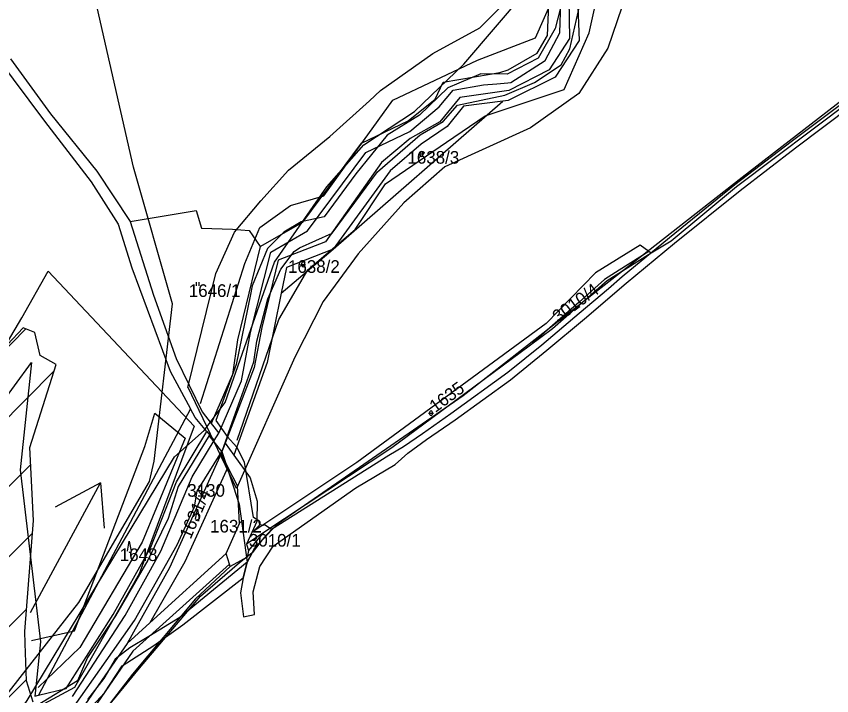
# Model space of a CAD drawing. Extents: x -564810 to -550519, y -1045831 to -1034011.
# Drawn here: x -552963 to -552634.5, y -1039367.6 to -1039093.8 of the extents above; entities that cross this region are included whole.
import ezdxf

# ---------------------------------------------------------------- set-up
doc = ezdxf.new("R2010")
doc.units = 0
for name, color, linetype in [('Biokoridory', 7, 'Continuous'), ('Interakční prvky', 7, 'Continuous'), ('KN stav', 7, 'Continuous'), ('Lesní porost', 7, 'Continuous'), ('Obvod KPU', 7, 'Continuous'), ('Parcelní čísla', 7, 'Continuous'), ('Polní cesty stavající', 7, 'Continuous'), ('STG', 7, 'Continuous'), ('Vedení VN', 7, 'Continuous'), ('vodní toky', 7, 'Continuous'), ('Vrstva 33', 7, 'Continuous'), ('Vrstva 35', 7, 'Continuous'), ('Vrstva 4', 7, 'Continuous'), ('Vrstva 5', 7, 'Continuous'), ('zamokř ploch', 7, 'Continuous')]:
    doc.layers.add(name, color=color, linetype=linetype)

msp = doc.modelspace()

# ---------------------------------------------------------------- linework, layer by layer
at = {"layer": 'Biokoridory'}
for points in [[(-552893.82, -1039243.41), (-552882.62, -1039197.36), (-552875.06, -1039180.81), (-552864.43, -1039168.12), (-552853.31, -1039155.74), (-552836.6, -1039142.15), (-552820.61, -1039127.79), (-552816.3, -1039123.69), (-552795.16, -1039108.83), (-552776.25, -1039098.43), (-552757.33, -1039079.51), (-552734.17, -1039027.64), (-552715.77, -1038974.4), (-552697.67, -1038902.88), (-552693.54, -1038882.9), (-552685.68, -1038858.26)], [(-552649.29, -1038875), (-552661.72, -1038921.93), (-552669.89, -1038956.9), (-552681.54, -1038998.77), (-552687.16, -1039018.04), (-552698.76, -1039045.52), (-552708.72, -1039068.42), (-552718.95, -1039090.09), (-552724.64, -1039106.59), (-552736.33, -1039124.92), (-552755.82, -1039138.71), (-552790.29, -1039154.41), (-552806.89, -1039168.99), (-552825.22, -1039189.51), (-552839.4, -1039208.72), (-552850.78, -1039231.19), (-552874.26, -1039284.06), (-552893.66, -1039243.41)]]:
    msp.add_lwpolyline(points, dxfattribs=at)
at = {"layer": 'Interakční prvky'}
for points in [[(-552888.79, -1039249.84), (-552870.94, -1039193.46), (-552864.8, -1039178.94), (-552852.52, -1039170.01), (-552839.13, -1039166.1), (-552811.23, -1039127.58), (-552777.19, -1039111.39), (-552753.76, -1039102.46), (-552722.66, -1039031.95), (-552707.03, -1039000.69), (-552684.15, -1038896.85), (-552660.81, -1038826.84), (-552647.98, -1038807.85), (-552629.57, -1038796.69), (-552587.16, -1038741.98), (-552546.42, -1038719.65), (-552514.06, -1038692.29), (-552497.58, -1038671.43), (-552468.56, -1038650.78), (-552447.92, -1038631.8), (-552403.28, -1038613.37), (-552369.24, -1038575.41), (-552351.38, -1038527.4)], [(-552873.92, -1039264.58), (-552857.18, -1039216.01), (-552845.46, -1039195.91), (-552826.49, -1039179.72), (-552814.22, -1039161.3), (-552789.66, -1039144.55), (-552774.04, -1039133.95), (-552742.23, -1039123.34), (-552732.19, -1039100.45), (-552727.73, -1039080.35), (-552709.31, -1039041.83), (-552692.57, -1039016.15), (-552670.3, -1038913.28), (-552658.03, -1038865.27), (-552641.85, -1038836.24)], [(-552956.87, -1039345.3), (-552939.57, -1039341.4), (-552911.11, -1039267.15), (-552907.21, -1039253.75), (-552894.93, -1039263.8), (-552912.23, -1039305.67), (-552937.34, -1039348.09), (-552954.08, -1039364.28)]]:
    msp.add_lwpolyline(points, dxfattribs=at)
at = {"layer": 'KN stav'}
for p, q in [((-552744.01, -1039100.4), (-552743.64, -1039088.07)), ((-552740.41, -1039086.89), (-552740.09, -1039102.66)), ((-552736.82, -1039086.19), (-552736.17, -1039103.57)), ((-552748.9, -1039101.53), (-552748.42, -1039088.88)), ((-552749.87, -1039111.63), (-552744.01, -1039100.4)), ((-552753.09, -1039108.68), (-552748.9, -1039101.53)), ((-552740.09, -1039102.66), (-552748.25, -1039115.32)), ((-552736.17, -1039103.57), (-552745.84, -1039118.33)), ((-552592.93, -1039102.29), (-552672.88, -1039162.55)), ((-552971.26, -1039109.82), (-552951.66, -1039135.98)), ((-552965.25, -1039110.87), (-552949.2, -1039133.06)), ((-552764.74, -1039115.38), (-552753.09, -1039108.68)), ((-552763.76, -1039120.52), (-552749.87, -1039111.63)), ((-552791.03, -1039120.29), (-552772.1, -1039117.1)), ((-552772.1, -1039117.1), (-552768.18, -1039116.44)), ((-552768.18, -1039116.44), (-552764.74, -1039115.38)), ((-552748.25, -1039115.32), (-552764.52, -1039123.7)), ((-552794.26, -1039127.22), (-552791.03, -1039120.29)), ((-552774.72, -1039121.44), (-552769.4, -1039120.99)), ((-552769.4, -1039120.99), (-552764.97, -1039120.62)), ((-552764.97, -1039120.62), (-552763.76, -1039120.52)), ((-552745.84, -1039118.33), (-552764.79, -1039127.67)), ((-552792.54, -1039130.29), (-552786.95, -1039123.51)), ((-552786.95, -1039123.51), (-552774.72, -1039121.44)), ((-552764.52, -1039123.7), (-552784.26, -1039126.52)), ((-552805.03, -1039135.86), (-552794.26, -1039127.22)), ((-552784.26, -1039126.52), (-552792.38, -1039136.36)), ((-552835.31, -1039187.63), (-552766.96, -1039127.95)), ((-552804.44, -1039140.22), (-552792.54, -1039130.29)), ((-552782.84, -1039130.04), (-552789.42, -1039138.19)), ((-552766.96, -1039127.95), (-552782.84, -1039130.04)), ((-552764.79, -1039127.67), (-552766.96, -1039127.95)), ((-552949.2, -1039133.06), (-552930.46, -1039156.25)), ((-552951.66, -1039135.98), (-552932.83, -1039160.54)), ((-552823.9, -1039144.89), (-552805.03, -1039135.86)), ((-552792.38, -1039136.36), (-552804.28, -1039143.01)), ((-552822.17, -1039148.68), (-552804.44, -1039140.22)), ((-552789.42, -1039138.19), (-552799.88, -1039145.32)), ((-552804.28, -1039143.01), (-552815.83, -1039152.69)), ((-552847.46, -1039176.68), (-552823.9, -1039144.89)), ((-552799.88, -1039145.32), (-552812.33, -1039156)), ((-552845.6, -1039180.22), (-552822.17, -1039148.68)), ((-552815.83, -1039152.69), (-552838.36, -1039184.61)), ((-552930.46, -1039156.25), (-552917.15, -1039176.49)), ((-552812.33, -1039156), (-552835.31, -1039187.63)), ((-552932.83, -1039160.54), (-552921.92, -1039177.56)), ((-552672.88, -1039162.55), (-552699.19, -1039184.35)), ((-552917.15, -1039176.49), (-552890.53, -1039172.09)), ((-552890.53, -1039172.09), (-552888.38, -1039179.16)), ((-552917.15, -1039176.49), (-552907.74, -1039206.09)), ((-552864.69, -1039186.57), (-552847.46, -1039176.68)), ((-552921.92, -1039177.56), (-552916.38, -1039195.19)), ((-552888.38, -1039179.16), (-552875.85, -1039179.61)), ((-552875.85, -1039179.61), (-552869.2, -1039180.05)), ((-552869.2, -1039180.05), (-552864.69, -1039186.57)), ((-552860.38, -1039188.86), (-552845.6, -1039180.22)), ((-552864.69, -1039186.57), (-552873.81, -1039224.1)), ((-552838.36, -1039184.61), (-552857.41, -1039192.02)), ((-552711.63, -1039186), (-552729.6, -1039197.18)), ((-552708.14, -1039188.6), (-552711.63, -1039186)), ((-552699.19, -1039184.35), (-552707.16, -1039189.28)), ((-552868.56, -1039221.15), (-552860.38, -1039188.86)), ((-552856.19, -1039205.38), (-552835.31, -1039187.63)), ((-552835.31, -1039187.63), (-552854.07, -1039195.01)), ((-552708.14, -1039188.6), (-552720.08, -1039196.09)), ((-552707.16, -1039189.28), (-552717.69, -1039195.8)), ((-552707.16, -1039189.28), (-552708.14, -1039188.6)), ((-552857.41, -1039192.02), (-552864.06, -1039219.24)), ((-552916.38, -1039195.19), (-552900.96, -1039236.82)), ((-552854.07, -1039195.01), (-552856.19, -1039205.38)), ((-552720.08, -1039196.09), (-552726.02, -1039199.89)), ((-552717.69, -1039195.8), (-552724.94, -1039200.36)), ((-552729.6, -1039197.18), (-552749.52, -1039217.6)), ((-552724.94, -1039200.36), (-552746.88, -1039219.67)), ((-552726.02, -1039199.89), (-552736.22, -1039208.91)), ((-552907.74, -1039206.09), (-552898.53, -1039231.74)), ((-552856.19, -1039205.38), (-552861.84, -1039233.35)), ((-552736.22, -1039208.91), (-552750.16, -1039221.14)), ((-552864.06, -1039219.24), (-552867.1, -1039235.34)), ((-552749.52, -1039217.6), (-552825.81, -1039273.52)), ((-552872.26, -1039240.7), (-552868.56, -1039221.15)), ((-552746.88, -1039219.67), (-552756.39, -1039226.72)), ((-552750.16, -1039221.14), (-552756.39, -1039226.72)), ((-552873.81, -1039224.1), (-552875.88, -1039238.06)), ((-552756.39, -1039226.72), (-552788.91, -1039250.86)), ((-552898.53, -1039231.74), (-552888.09, -1039253.12)), ((-552977.88, -1039262.01), (-552956.82, -1039233.32)), ((-552956.82, -1039233.32), (-552961.36, -1039276.5)), ((-552867.1, -1039235.34), (-552878.82, -1039265.73)), ((-552861.84, -1039233.35), (-552875.28, -1039270.63)), ((-552900.96, -1039236.82), (-552892.74, -1039252)), ((-552875.88, -1039238.06), (-552884.44, -1039257.81)), ((-552881.41, -1039261.71), (-552872.26, -1039240.7)), ((-552892.74, -1039252), (-552953.95, -1039367.37)), ((-552890.88, -1039255.43), (-552892.74, -1039252)), ((-552788.91, -1039250.86), (-552811.71, -1039267.68)), ((-552886.23, -1039261.05), (-552890.88, -1039255.43)), ((-552888.09, -1039253.12), (-552884.44, -1039257.81)), ((-552884.44, -1039257.81), (-552881.41, -1039261.71)), ((-552898.37, -1039281.31), (-552886.23, -1039261.05)), ((-552886.23, -1039261.05), (-552883.22, -1039264.68)), ((-552883.22, -1039264.68), (-552881.41, -1039261.71)), ((-552892.15, -1039279.34), (-552883.22, -1039264.68)), ((-552878.82, -1039265.73), (-552880.47, -1039270.02)), ((-552878.82, -1039265.73), (-552875.28, -1039270.63)), ((-552811.71, -1039267.68), (-552863.58, -1039302.09)), ((-552880.47, -1039270.02), (-552901.21, -1039316.05)), ((-552877.72, -1039275.41), (-552880.47, -1039270.02)), ((-552875.28, -1039270.63), (-552868.71, -1039279.74)), ((-552877.72, -1039275.41), (-552895.11, -1039313.63)), ((-552873.89, -1039282.93), (-552877.72, -1039275.41)), ((-552825.81, -1039273.52), (-552868.08, -1039301.79)), ((-552961.36, -1039276.5), (-552953.19, -1039345.87)), ((-552908.73, -1039307.71), (-552898.37, -1039281.31)), ((-552904.7, -1039309.26), (-552892.15, -1039279.34)), ((-552868.71, -1039279.74), (-552865.88, -1039289.2)), ((-552873.09, -1039298.12), (-552873.89, -1039282.93)), ((-552865.88, -1039289.2), (-552866.03, -1039297.37)), ((-552878.47, -1039310.23), (-552873.09, -1039298.12)), ((-552866.03, -1039297.37), (-552868.08, -1039301.79)), ((-552868.08, -1039301.79), (-552870.28, -1039306.53)), ((-552863.58, -1039302.09), (-552870.28, -1039306.53)), ((-552863.58, -1039302.09), (-552869.44, -1039309.1)), ((-552923.97, -1039334.89), (-552908.73, -1039307.71)), ((-552870.28, -1039306.53), (-552869.44, -1039309.1)), ((-552919.09, -1039335.26), (-552904.7, -1039309.26)), ((-552909.16, -1039338.23), (-552878.47, -1039310.23)), ((-552869.44, -1039309.1), (-552869.91, -1039311.76)), ((-552877.1, -1039314.59), (-552916.01, -1039349.58)), ((-552895.11, -1039313.63), (-552909.16, -1039338.23)), ((-552876.81, -1039315.54), (-552877.1, -1039314.59)), ((-552869.91, -1039311.76), (-552876.81, -1039315.54)), ((-552901.21, -1039316.05), (-552918.29, -1039346.56)), ((-552876.81, -1039315.54), (-552890.81, -1039328.52)), ((-552890.81, -1039328.52), (-552916.08, -1039358.93)), ((-552942.89, -1039364.62), (-552923.97, -1039334.89)), ((-552940.33, -1039367.82), (-552919.09, -1039335.26)), ((-552918.29, -1039346.56), (-552909.16, -1039338.23)), ((-552953.19, -1039345.87), (-552955.3, -1039366.5)), ((-552918.29, -1039346.56), (-552935.06, -1039370.86)), ((-552916.01, -1039349.58), (-552938.72, -1039382.61)), ((-552916.08, -1039358.93), (-552945.4, -1039396.52)), ((-552955.3, -1039366.5), (-552955.43, -1039367.74)), ((-552955.43, -1039367.74), (-552953.95, -1039367.37)), ((-552953.95, -1039367.37), (-552942.89, -1039364.62))]:
    msp.add_line(p, q, dxfattribs=at)
at = {"layer": 'Lesní porost'}
for p, q in [((-552960.22, -1039219.29), (-552966.44, -1039226.02)), ((-552955.49, -1039221.2), (-552960.22, -1039219.29)), ((-552953.34, -1039230.42), (-552955.49, -1039221.2)), ((-552946.87, -1039234.03), (-552953.34, -1039230.42)), ((-552957.44, -1039267.51), (-552946.87, -1039234.03)), ((-552956.07, -1039296.9), (-552957.44, -1039267.51)), ((-552959.58, -1039341.72), (-552956.07, -1039296.9)), ((-552959.43, -1039346.52), (-552959.58, -1039341.72)), ((-552958.87, -1039361.53), (-552959.43, -1039346.52)), ((-552956.17, -1039370.15), (-552958.87, -1039361.53))]:
    msp.add_line(p, q, dxfattribs=at)
at = {"layer": 'Obvod KPU'}
for p, q in [((-552670.5, -1039158.57), (-552593.19, -1039098.67)), ((-552782.99, -1039246.59), (-552670.5, -1039158.57)), ((-552857.71, -1039298.27), (-552782.99, -1039246.59)), ((-552863.81, -1039304.7), (-552857.71, -1039298.27)), ((-552867.35, -1039309.42), (-552863.81, -1039304.7)), ((-552873.01, -1039313.94), (-552867.35, -1039309.42)), ((-552888.8, -1039327.5), (-552873.01, -1039313.94)), ((-552913.38, -1039356.42), (-552888.8, -1039327.5)), ((-552944.4, -1039394.29), (-552913.38, -1039356.42))]:
    msp.add_line(p, q, dxfattribs=at)
at = {"layer": 'Polní cesty stavající'}
for p, q in [((-552627.1, -1039126.6), (-552650.74, -1039144.33)), ((-552649.06, -1039146.73), (-552625.52, -1039129.02)), ((-552650.74, -1039144.33), (-552673.46, -1039161.69)), ((-552671.39, -1039163.91), (-552649.06, -1039146.73)), ((-552673.46, -1039161.69), (-552699.86, -1039183.03)), ((-552697.8, -1039185.25), (-552671.39, -1039163.91)), ((-552699.86, -1039183.03), (-552718.84, -1039198.79)), ((-552717.3, -1039201.3), (-552697.8, -1039185.25)), ((-552718.84, -1039198.79), (-552724.33, -1039203.61)), ((-552734.05, -1039215.66), (-552717.3, -1039201.3)), ((-552724.33, -1039203.61), (-552736.15, -1039213.56)), ((-552736.15, -1039213.56), (-552751.28, -1039226.32)), ((-552749.29, -1039228.37), (-552734.05, -1039215.66)), ((-552751.28, -1039226.32), (-552764.98, -1039237.31)), ((-552763.89, -1039240.22), (-552749.29, -1039228.37)), ((-552764.98, -1039237.31), (-552787.96, -1039253.92)), ((-552786.13, -1039256.37), (-552763.89, -1039240.22)), ((-552787.96, -1039253.92), (-552799.27, -1039262.01)), ((-552797.64, -1039264.32), (-552786.13, -1039256.37)), ((-552799.27, -1039262.01), (-552806.92, -1039267.29)), ((-552878.02, -1039263.16), (-552880.15, -1039269.16)), ((-552874.05, -1039267.45), (-552878.02, -1039263.16)), ((-552805.18, -1039269.85), (-552797.64, -1039264.32)), ((-552871.03, -1039273.4), (-552874.05, -1039267.45)), ((-552806.92, -1039267.29), (-552812.84, -1039270.82)), ((-552880.15, -1039269.16), (-552873.22, -1039290.43)), ((-552812.84, -1039270.82), (-552860.14, -1039300.64)), ((-552810.39, -1039274.41), (-552805.18, -1039269.85)), ((-552867.37, -1039295.72), (-552871.03, -1039273.4)), ((-552826.2, -1039283.84), (-552810.39, -1039274.41)), ((-552859.45, -1039307.29), (-552826.2, -1039283.84)), ((-552873.22, -1039290.43), (-552869.99, -1039313.8)), ((-552865.3, -1039297.13), (-552867.37, -1039295.72)), ((-552860.14, -1039300.64), (-552866.82, -1039307.92)), ((-552866.82, -1039307.92), (-552860.14, -1039300.64)), ((-552860.14, -1039300.64), (-552863.09, -1039298.63)), ((-552866.82, -1039307.92), (-552869.99, -1039313.8)), ((-552869.99, -1039313.8), (-552866.82, -1039307.92)), ((-552864.89, -1039315.51), (-552859.45, -1039307.29)), ((-552869.99, -1039313.8), (-552897.01, -1039336.08)), ((-552871.61, -1039320.01), (-552869.99, -1039313.8)), ((-552869.99, -1039313.8), (-552871.61, -1039320.01)), ((-552867.55, -1039325.66), (-552864.89, -1039315.51)), ((-552895.8, -1039339.03), (-552871.61, -1039320.01)), ((-552871.61, -1039320.01), (-552872.68, -1039326.09)), ((-552872.68, -1039326.09), (-552871.48, -1039335.82)), ((-552866.97, -1039334.87), (-552867.55, -1039325.66)), ((-552897.01, -1039336.08), (-552909.62, -1039343.69)), ((-552871.48, -1039335.82), (-552866.97, -1039334.87)), ((-552871.48, -1039335.82), (-552866.97, -1039334.87)), ((-552907.56, -1039347.37), (-552895.8, -1039339.03)), ((-552909.62, -1039343.69), (-552917.21, -1039348.21)), ((-552920.35, -1039355.54), (-552907.56, -1039347.37)), ((-552917.21, -1039348.21), (-552923.1, -1039352.79)), ((-552923.1, -1039352.79), (-552927.66, -1039360.64)), ((-552927.38, -1039366.41), (-552920.35, -1039355.54)), ((-552927.66, -1039360.64), (-552934.21, -1039369.09)), ((-552943.33, -1039383.46), (-552927.38, -1039366.41))]:
    msp.add_line(p, q, dxfattribs=at)
msp.add_arc((-552863.81, -1039297.32), 1.5, 172.7247, 298.8049, dxfattribs=at)
at = {"layer": 'STG'}
msp.add_lwpolyline([(-553077.37, -1039475.17), (-553074.61, -1039459.55), (-553032.36, -1039426.47), (-553011.23, -1039412.69), (-552967.14, -1039367.67), (-552937.75, -1039330), (-552909.27, -1039281.3), (-552907.43, -1039273.03), (-552900.09, -1039209.63), (-552915.7, -1039154.51), (-552930.4, -1039090.19), (-552934.99, -1039017.61), (-552932.23, -1038958.8), (-552923.97, -1038914.7), (-552946.01, -1038887.14), (-552963.47, -1038886.22), (-552998.37, -1038894.49), (-553092.98, -1038892.65), (-553109.51, -1038893.57)], dxfattribs=at)
at = {"layer": 'Vedení VN'}
for p, q in [((-552970.59, -1039231.27), (-552959.07, -1039219.75)), ((-552997.72, -1039286.69), (-552947.7, -1039236.67)), ((-552991.68, -1039308.93), (-552957.12, -1039274.37)), ((-553120.25, -1039465.78), (-552956.47, -1039302)), ((-553089.3, -1039463.12), (-552958.87, -1039332.69)), ((-553057.19, -1039459.29), (-552958.89, -1039360.99))]:
    msp.add_line(p, q, dxfattribs=at)
at = {"layer": 'vodní toky'}
for p, q in [((-552741.64, -1039082.22), (-552745.81, -1039098.69)), ((-552739.9, -1039106.85), (-552735.24, -1039085.74)), ((-552745.81, -1039098.69), (-552752.76, -1039110.61)), ((-552743.49, -1039113.33), (-552739.9, -1039106.85)), ((-552752.76, -1039110.61), (-552765.26, -1039117.14)), ((-552754.23, -1039120.43), (-552743.49, -1039113.33)), ((-552775.75, -1039117.01), (-552789.07, -1039122.55)), ((-552765.26, -1039117.14), (-552775.75, -1039117.01)), ((-552766.19, -1039125.51), (-552754.23, -1039120.43)), ((-552789.07, -1039122.55), (-552800.57, -1039133.67)), ((-552785.18, -1039129.55), (-552766.19, -1039125.51)), ((-552790.96, -1039136.14), (-552785.18, -1039129.55)), ((-552800.57, -1039133.67), (-552813.49, -1039141.69)), ((-552800.27, -1039141.6), (-552790.96, -1039136.14)), ((-552813.49, -1039141.69), (-552826.24, -1039157.25)), ((-552817.49, -1039156.4), (-552800.27, -1039141.6)), ((-552835.76, -1039181.18), (-552817.49, -1039156.4)), ((-552826.24, -1039157.25), (-552838.96, -1039174.59)), ((-552848.16, -1039176.65), (-552855.23, -1039180.76)), ((-552838.96, -1039174.59), (-552848.16, -1039176.65)), ((-552855.23, -1039180.76), (-552861.73, -1039187.36)), ((-552848.89, -1039187.06), (-552835.76, -1039181.18)), ((-552861.73, -1039187.36), (-552867.98, -1039202.38)), ((-552856.33, -1039195.67), (-552851.03, -1039188.61)), ((-552851.03, -1039188.61), (-552848.89, -1039187.06)), ((-552861.66, -1039207.59), (-552856.33, -1039195.67)), ((-552867.98, -1039202.38), (-552868.66, -1039205.87)), ((-552868.66, -1039205.87), (-552874.42, -1039234.1)), ((-552866.05, -1039224.75), (-552861.66, -1039207.59)), ((-552867.24, -1039233.02), (-552866.05, -1039224.75)), ((-552874.42, -1039234.1), (-552882.51, -1039256.66)), ((-552878.02, -1039263.16), (-552867.24, -1039233.02)), ((-552882.51, -1039256.66), (-552878.02, -1039263.16)), ((-552885.22, -1039262.74), (-552897.8, -1039283.23)), ((-552880.15, -1039269.16), (-552885.22, -1039262.74)), ((-552890.1, -1039285.12), (-552880.15, -1039269.16)), ((-552897.8, -1039283.23), (-552901.72, -1039296.21)), ((-552891.16, -1039291.44), (-552890.1, -1039285.12)), ((-552898.13, -1039306.78), (-552891.16, -1039291.44)), ((-552901.72, -1039296.21), (-552909.91, -1039312.96)), ((-552915.28, -1039337.27), (-552898.13, -1039306.78)), ((-552909.91, -1039312.96), (-552922.97, -1039335.41)), ((-552922.97, -1039335.41), (-552934.32, -1039352.14)), ((-552924.2, -1039349.9), (-552915.28, -1039337.27)), ((-552942.61, -1039376.02), (-552924.2, -1039349.9)), ((-552934.32, -1039352.14), (-552938.24, -1039361.61)), ((-552938.24, -1039361.61), (-552954.56, -1039371.46))]:
    msp.add_line(p, q, dxfattribs=at)
at = {"layer": 'Vrstva 33'}
msp.add_lwpolyline([(-552994.6, -1039421.09), (-552958.58, -1039369.51), (-552899.26, -1039271.3), (-552887.25, -1039260.7), (-552878.77, -1039249.4), (-552859, -1039192.88), (-552837.81, -1039162.49), (-552822.98, -1039145.54), (-552802.5, -1039132.11), (-552782.73, -1039113.04), (-552758.01, -1039084.07), (-552740.88, -1039065.34), (-552724.29, -1039041.32), (-552700.98, -1039006.35), (-552700.63, -1038984.97), (-552704.16, -1038954.94), (-552698.51, -1038939.4), (-552683.68, -1038901.95), (-552669.2, -1038882.52), (-552672.73, -1038867.19)], dxfattribs=at)
at = {"layer": 'Vrstva 35'}
msp.add_line((-552928.99, -1039281.73), (-552927.58, -1039300.1), dxfattribs=at)
msp.add_lwpolyline([(-552957.24, -1039334.01), (-552928.99, -1039281.73), (-552947.35, -1039291.62)], dxfattribs=at)
at = {"layer": 'Vrstva 4'}
msp.add_line((-552877.11, -1039314.58), (-552878.47, -1039310.22), dxfattribs=at)
at = {"layer": 'Vrstva 5'}
msp.add_lwpolyline([(-552990.1, -1039265.05), (-552960.72, -1039215.27), (-552950.06, -1039196.54), (-552891.36, -1039258.93), (-552913.4, -1039318.5), (-552939.51, -1039364.2), (-552960.72, -1039375.62), (-552969.7, -1039387.86)], dxfattribs=at)
at = {"layer": 'zamokř ploch'}
for p, q in [((-552800.78, -1039149.26), (-552798.78, -1039149.26)), ((-552800.28, -1039149.76), (-552800.28, -1039148.76)), ((-552799.28, -1039148.76), (-552799.28, -1039149.76)), ((-552847.9, -1039194.23), (-552847.9, -1039193.23)), ((-552846.9, -1039193.23), (-552846.9, -1039194.23)), ((-552848.4, -1039193.73), (-552846.4, -1039193.73)), ((-552890.47, -1039200.9), (-552890.47, -1039202.4)), ((-552889.47, -1039200.9), (-552889.47, -1039202.4)), ((-552796.86, -1039253.7), (-552794.86, -1039253.7)), ((-552796.36, -1039254.2), (-552796.36, -1039253.2)), ((-552795.36, -1039253.2), (-552795.36, -1039254.2))]:
    msp.add_line(p, q, dxfattribs=at)
for points in [[(-552890.72, -1039296.43), (-552890.02, -1039292.43), (-552889.22, -1039296.43)], [(-552890.02, -1039296.73), (-552890.02, -1039296.93), (-552889.22, -1039296.93)], [(-552918.16, -1039309.26), (-552917.46, -1039305.26), (-552916.66, -1039309.26)], [(-552917.46, -1039309.56), (-552917.46, -1039309.76), (-552916.66, -1039309.76)]]:
    msp.add_lwpolyline(points, dxfattribs=at)
for centre, start, end in [((-552799.78, -1039148.76), 0, 180), ((-552799.78, -1039149.76), 180, 0), ((-552847.4, -1039193.23), 0, 180), ((-552847.4, -1039194.23), 180, 0), ((-552795.86, -1039253.2), 0, 180), ((-552795.86, -1039254.2), 180, 0)]:
    msp.add_arc(centre, 0.5, start, end, dxfattribs=at)

# ---------------------------------------------------------------- texts
at = {"layer": 'Parcelní čísla'}
for s, p in [('1638/3', (-552805.38, -1039153.17)), ('1638/2', (-552853.5, -1039197.16)), ('1646/1', (-552893.47, -1039206.87)), ('3130', (-552894.07, -1039287.37)), ('1631/2', (-552884.89, -1039301.8)), ('3010/1', (-552869.25, -1039307.48)), ('1648', (-552921.27, -1039313.28))]:
    msp.add_text(s, height=5.1, dxfattribs=at).set_placement(p)
for s, rotation, p in [('3010/4', 36.1911, (-552744.61, -1039217.44)), ('1635', 36.1911, (-552794.19, -1039253.69)), ('1631/4', 67.0905, (-552892.72, -1039304.76))]:
    msp.add_text(s, height=5.1, rotation=rotation, dxfattribs=at).set_placement(p)

doc.saveas('drawing.dxf')
